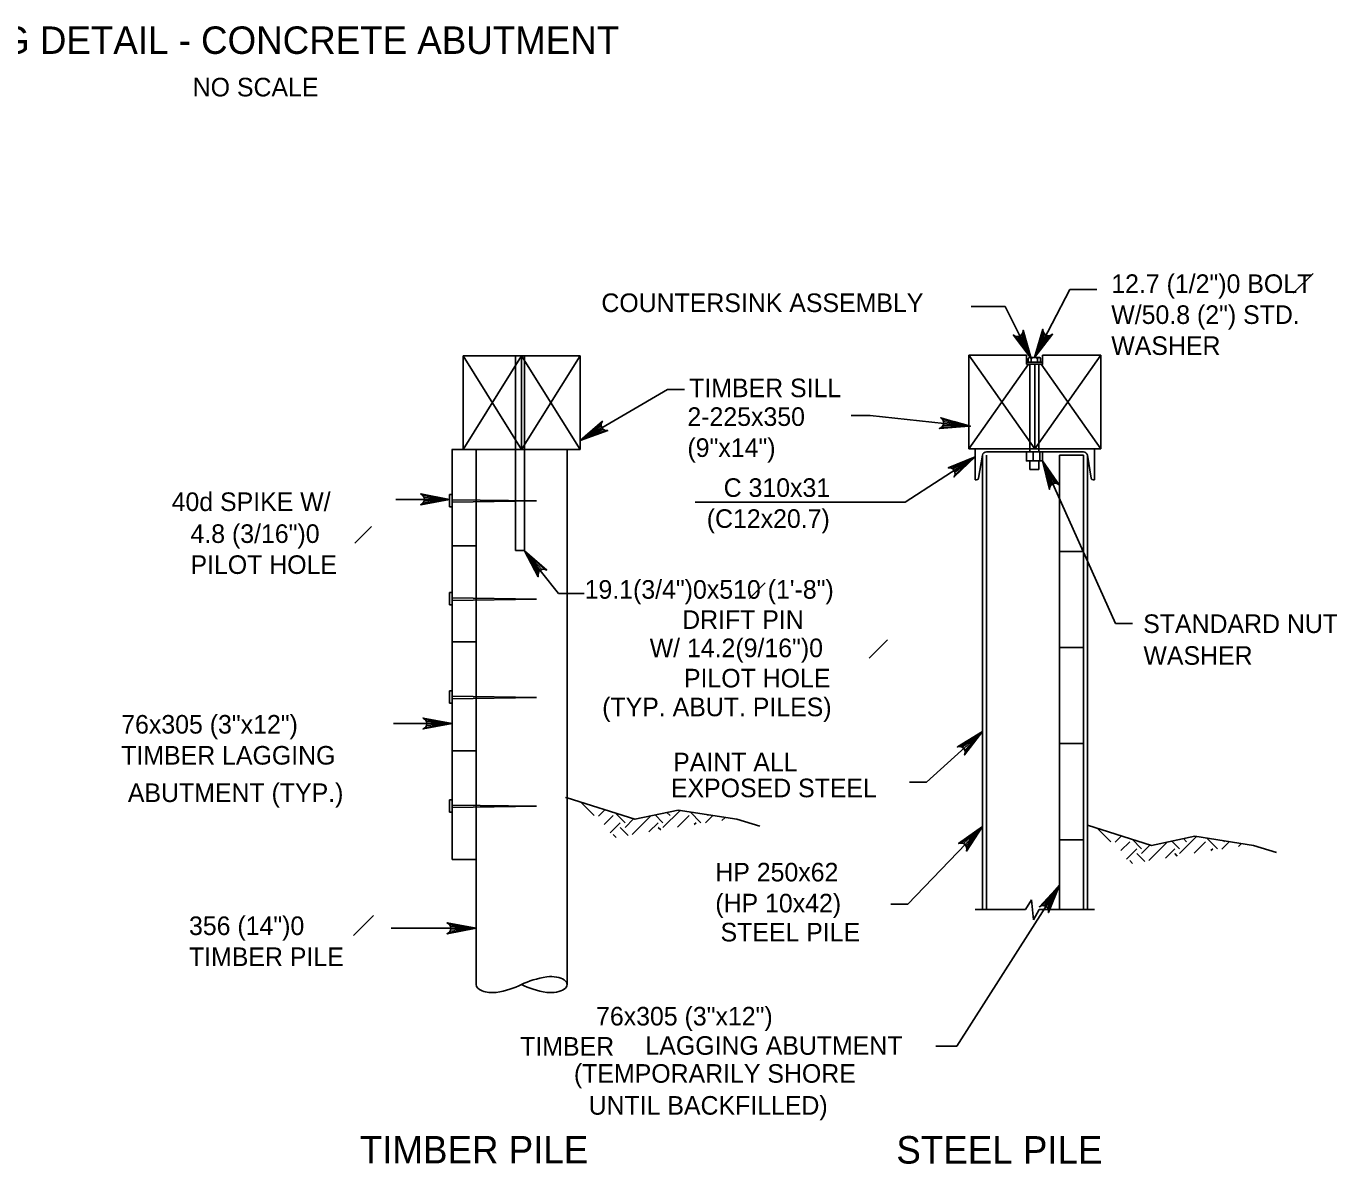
# Model space of a CAD drawing. Extents: x 638268 to 640277, y 295465 to 298435.
# Drawn here: x 639689.3 to 639899.4, y 296282.5 to 296466.1 of the extents above; entities that cross this region are included whole.
import ezdxf

# ---------------------------------------------------------------- set-up
doc = ezdxf.new("R2010")
doc.units = 0
doc.layers.add('2', color=7, linetype='Continuous')
doc.layers.add('3', color=7, linetype='Continuous')

msp = doc.modelspace()

# ---------------------------------------------------------------- linework, layer by layer
at = {"layer": '2'}
for p, q in [((639759.74, 296412.87), (639769.19, 296397.74)), ((639769.19, 296412.87), (639759.74, 296397.74)), ((639759.74, 296412.87), (639759.74, 296397.74)), ((639759.74, 296412.87), (639778.63, 296412.87)), ((639768.22, 296412.87), (639768.22, 296381.46)), ((639769.19, 296412.87), (639769.19, 296397.74)), ((639778.63, 296412.87), (639769.19, 296397.74)), ((639769.19, 296412.87), (639778.63, 296397.74)), ((639769.67, 296412.87), (639769.67, 296381.46)), ((639778.63, 296412.87), (639778.63, 296397.74)), ((639841.33, 296412.96), (639841.33, 296397.84)), ((639841.33, 296412.96), (639851.99, 296397.84)), ((639841.33, 296412.96), (639850.61, 296412.96)), ((639841.33, 296412.96), (639845.21, 296412.96)), ((639850.61, 296412.96), (639850.61, 296411.51)), ((639850.61, 296411.87), (639853.22, 296411.87)), ((639850.89, 296411.87), (639850.89, 296412.44)), ((639852.65, 296412.62), (639851.14, 296412.62)), ((639851.41, 296412.44), (639851.41, 296411.87)), ((639862.64, 296412.96), (639851.99, 296397.84)), ((639852.4, 296412.44), (639852.4, 296411.87)), ((639852.88, 296411.87), (639852.88, 296412.44)), ((639853.22, 296412.96), (639862.64, 296412.96)), ((639862.64, 296412.96), (639862.64, 296397.84)), ((639850.96, 296411.51), (639841.33, 296397.84)), ((639851.19, 296411.51), (639851.19, 296397.37)), ((639851.99, 296411.51), (639851.99, 296397.84)), ((639852.64, 296411.51), (639852.64, 296397.37)), ((639862.64, 296397.84), (639853.01, 296411.51)), ((639778.63, 296399.21), (639792.71, 296407.41)), ((639792.71, 296407.41), (639795.48, 296407.41)), ((639757.96, 296397.74), (639761.84, 296397.74)), ((639757.97, 296397.74), (639757.97, 296331.6)), ((639759.74, 296397.74), (639778.63, 296397.74)), ((639761.84, 296397.74), (639761.84, 296311.43)), ((639776.53, 296397.74), (639776.53, 296311.43)), ((639862.64, 296397.84), (639841.33, 296397.84)), ((639842.38, 296397.84), (639842.38, 296392.84)), ((639844.18, 296397.37), (639859.81, 296397.37)), ((639851.72, 296395.92), (639851.72, 296397.37)), ((639852.79, 296395.92), (639852.79, 296397.37)), ((639861.6, 296392.84), (639861.6, 296397.84)), ((639842.91, 296393.11), (639843.54, 296396.83)), ((639843.54, 296396.83), (639843.54, 296323.52)), ((639844.16, 296396.83), (639844.16, 296323.52)), ((639851.19, 296395.92), (639851.19, 296394.52)), ((639852.64, 296395.92), (639852.64, 296394.52)), ((639855.95, 296396.83), (639855.95, 296323.52)), ((639855.95, 296396.83), (639859.82, 296396.83)), ((639859.82, 296396.83), (639859.82, 296323.52)), ((639860.45, 296396.83), (639860.45, 296323.52)), ((639860.45, 296396.83), (639861.08, 296393.11)), ((639851.19, 296394.52), (639852.64, 296394.52)), ((639842.38, 296392.84), (639842.59, 296392.84)), ((639861.4, 296392.84), (639861.6, 296392.84)), ((639757.98, 296389.66), (639771.6, 296389.45)), ((639757.98, 296389.25), (639771.6, 296389.45)), ((639757.96, 296382.23), (639761.84, 296382.23)), ((639769.67, 296381.46), (639768.22, 296381.46)), ((639855.95, 296381.32), (639859.82, 296381.32)), ((639757.98, 296373.83), (639771.6, 296373.63)), ((639757.98, 296373.42), (639771.6, 296373.63)), ((639757.96, 296366.72), (639761.84, 296366.72)), ((639855.95, 296365.81), (639859.82, 296365.81)), ((639757.98, 296357.96), (639771.6, 296357.76)), ((639757.98, 296357.55), (639771.6, 296357.76)), ((639843.54, 296352.24), (639834.52, 296344.11)), ((639761.84, 296349.16), (639757.97, 296349.16)), ((639855.95, 296350.3), (639859.82, 296350.3)), ((639834.52, 296344.11), (639831.75, 296344.11)), ((639757.98, 296340.4), (639771.61, 296340.19)), ((639780.91, 296338.69), (639778.72, 296340.88)), ((639757.98, 296339.99), (639771.61, 296340.19)), ((639781.6, 296338.62), (639782.62, 296339.64)), ((639782.53, 296337.26), (639783.96, 296338.69)), ((639785.88, 296337.54), (639784.33, 296339.09)), ((639787.02, 296335.63), (639790.02, 296338.63)), ((639791.99, 296337.54), (639790.75, 296338.79)), ((639791.99, 296336.78), (639794.75, 296339.53)), ((639793.14, 296338.69), (639792.64, 296339.19)), ((639794.33, 296336.82), (639796.2, 296338.69)), ((639798.11, 296337.54), (639796.38, 296339.28)), ((639798.84, 296337.51), (639800.03, 296338.7)), ((639799.26, 296338.69), (639799.1, 296338.85)), ((639801.51, 296337.89), (639802.01, 296338.39)), ((639783.46, 296335.89), (639785.11, 296337.54)), ((639786.39, 296335.5), (639785.11, 296336.78)), ((639785.88, 296336.78), (639787.25, 296338.16)), ((639789.74, 296336.06), (639791.23, 296337.54)), ((639791.64, 296336.37), (639791.23, 296336.78)), ((639797.05, 296337.25), (639797.35, 296337.54)), ((639864.24, 296334.48), (639862.05, 296336.67)), ((639784.43, 296335.17), (639783.96, 296335.63)), ((639855.95, 296334.78), (639859.82, 296334.78)), ((639864.93, 296334.41), (639865.95, 296335.43)), ((639865.86, 296333.04), (639867.29, 296334.48)), ((639869.2, 296333.33), (639867.66, 296334.88)), ((639870.35, 296331.42), (639873.35, 296334.42)), ((639875.32, 296333.33), (639874.08, 296334.58)), ((639875.32, 296332.57), (639878.08, 296335.32)), ((639876.47, 296334.48), (639875.97, 296334.98)), ((639877.66, 296332.61), (639879.53, 296334.48)), ((639881.44, 296333.33), (639879.71, 296335.07)), ((639882.16, 296333.3), (639883.36, 296334.49)), ((639882.59, 296334.48), (639882.43, 296334.64)), ((639884.84, 296333.68), (639885.34, 296334.18)), ((639866.79, 296331.68), (639868.44, 296333.33)), ((639869.72, 296331.29), (639868.44, 296332.57)), ((639869.2, 296332.57), (639870.58, 296333.95)), ((639873.07, 296331.85), (639874.56, 296333.33)), ((639874.96, 296332.16), (639874.56, 296332.57)), ((639880.38, 296333.04), (639880.68, 296333.33)), ((639761.84, 296331.6), (639757.97, 296331.6)), ((639867.76, 296330.96), (639867.29, 296331.42)), ((639842.38, 296323.52), (639850.49, 296323.52)), ((639850.49, 296323.52), (639851.45, 296325.08)), ((639851.45, 296325.08), (639851.78, 296321.88)), ((639851.78, 296321.88), (639852.68, 296323.52)), ((639852.68, 296323.52), (639861.59, 296323.52))]:
    msp.add_line(p, q, dxfattribs=at)
for points in [[(639850.61, 296411.51), (639853.22, 296411.51), (639853.22, 296412.96)], [(639776.28, 296341.61), (639776.53, 296341.57), (639787.48, 296338.09), (639794.45, 296339.58), (639803.9, 296338.09), (639807.62, 296336.96)], [(639860.45, 296337.17), (639870.81, 296333.88), (639877.78, 296335.37), (639887.23, 296333.88), (639890.95, 296332.74)]]:
    msp.add_lwpolyline(points, dxfattribs=at)
for points in [[(639781.25, 296400.2), (639780.79, 296401), (639778.63, 296399.21)], [(639850.61, 296397.37), (639853.22, 296397.37), (639853.22, 296395.92), (639850.61, 296395.92)], [(639757.57, 296390.51), (639757.57, 296388.53), (639757.98, 296388.53), (639757.98, 296390.51)], [(639757.57, 296374.68), (639757.57, 296372.71), (639757.98, 296372.71), (639757.98, 296374.68)], [(639757.57, 296358.81), (639757.57, 296356.83), (639757.98, 296356.83), (639757.98, 296358.81)], [(639841.17, 296350.73), (639841.79, 296350.05), (639843.54, 296352.24)], [(639757.57, 296341.25), (639757.57, 296339.27), (639757.98, 296339.27), (639757.98, 296341.25)]]:
    msp.add_lwpolyline(points, close=True, dxfattribs=at)
for centre, radius, start, end in [((639851.15, 296412.34), 0.276, 88.1729, 158.7131), ((639851.15, 296412.34), 0.276, 21.2869, 88.1729), ((639851.9, 296411.83), 0.791, 51.05, 128.95), ((639852.64, 296412.37), 0.251, 17.4518, 162.5482), ((639844.18, 296396.72), 0.654, 90.0372, 170.4628), ((639859.81, 296396.72), 0.654, 9.5, 90), ((639842.59, 296393.17), 0.329, 270.2863, 350.2137), ((639861.4, 296393.17), 0.327, 189.5372, 269.9628)]:
    msp.add_arc(centre, radius, start, end, dxfattribs=at)
for centre, major_axis, start_param, end_param in [((639764.44, 296311.43), (-2.6, 0), 0, 1.827597), ((639761.84, 296315.1), (-10.39, 0), 1.89032, 2.356194), ((639776.53, 296307.75), (10.39, 0), 1.89032, 2.356194), ((639776.53, 296315.1), (10.39, 0), 3.926991, 4.392865), ((639773.93, 296311.43), (2.6, 0), 4.455588, 8.110783)]:
    msp.add_ellipse(centre, major_axis=major_axis, ratio=0.5, start_param=start_param, end_param=end_param, dxfattribs=at)
at = {"layer": '3'}
for p, q in [((639893.67, 296422.98), (639896.85, 296426.16)), ((639857.64, 296423.57), (639861.97, 296423.57)), ((639847.19, 296420.83), (639841.7, 296420.83)), ((639825.4, 296403.22), (639822.33, 296403.22)), ((639841.33, 296401.53), (639825.4, 296403.22)), ((639842.38, 296396.59), (639831.07, 296389.26)), ((639831.07, 296389.26), (639797.19, 296389.26)), ((639742.29, 296382.65), (639744.96, 296385.32)), ((639769.67, 296381.42), (639775.14, 296374.53)), ((639805.96, 296373.73), (639808.48, 296376.25)), ((639775.14, 296374.53), (639779.28, 296374.53)), ((639864.99, 296369.68), (639867.76, 296369.68)), ((639825.24, 296364.11), (639828.2, 296367.06)), ((639843.54, 296336.94), (639831.52, 296324.38)), ((639855.95, 296327.45), (639839.42, 296301.5)), ((639831.52, 296324.38), (639828.75, 296324.38)), ((639742.09, 296319.37), (639745.32, 296322.6)), ((639839.42, 296301.5), (639836.01, 296301.5))]:
    msp.add_line(p, q, dxfattribs=at)
for points in [[(639851.9, 296412.62), (639857.64, 296423.57)], [(639851.41, 296412.44), (639847.19, 296420.83)], [(639851.41, 296412.44), (639848.53, 296416.21), (639848.92, 296416), (639849.28, 296415.98), (639849.58, 296416.07), (639849.84, 296416.26), (639850.03, 296416.57), (639850.09, 296417), (639851.41, 296412.44), (639850.03, 296416.57), (639849.84, 296416.26), (639851.41, 296412.44), (639849.58, 296416.07), (639849.28, 296415.98), (639851.41, 296412.44), (639848.92, 296416)], [(639851.9, 296412.62), (639853.29, 296417.15), (639853.35, 296416.72), (639853.54, 296416.41), (639853.79, 296416.22), (639854.09, 296416.12), (639854.45, 296416.14), (639854.84, 296416.34), (639851.9, 296412.62), (639854.45, 296416.14), (639854.09, 296416.12), (639851.9, 296412.62), (639853.79, 296416.22), (639853.54, 296416.41), (639851.9, 296412.62), (639853.35, 296416.72)], [(639778.63, 296399.21), (639782.22, 296402.31), (639782.03, 296401.91), (639782.03, 296401.55), (639782.14, 296401.25), (639782.35, 296401.01), (639782.66, 296400.83), (639783.1, 296400.8), (639778.63, 296399.21), (639782.66, 296400.83), (639782.35, 296401.01), (639778.63, 296399.21), (639782.14, 296401.25), (639782.03, 296401.55), (639778.63, 296399.21), (639782.03, 296401.91)], [(639841.33, 296401.53), (639836.6, 296401.15), (639836.99, 296401.36), (639837.2, 296401.66), (639837.29, 296401.96), (639837.27, 296402.28), (639837.12, 296402.61), (639836.79, 296402.89), (639841.33, 296401.53), (639837.12, 296402.61), (639837.27, 296402.28), (639841.33, 296401.53), (639837.29, 296401.96), (639837.2, 296401.66), (639841.33, 296401.53), (639836.99, 296401.36)], [(639842.38, 296396.59), (639838.95, 296393.32), (639839.11, 296393.73), (639839.1, 296394.09), (639838.97, 296394.38), (639838.76, 296394.61), (639838.43, 296394.78), (639838, 296394.79), (639842.38, 296396.59), (639838.43, 296394.78), (639838.76, 296394.61), (639842.38, 296396.59), (639838.97, 296394.38), (639839.1, 296394.09), (639842.38, 296396.59), (639839.11, 296393.73)], [(639853.22, 296395.92), (639864.99, 296369.68)], [(639853.22, 296395.92), (639855.93, 296392.03), (639855.55, 296392.25), (639855.19, 296392.3), (639854.88, 296392.22), (639854.62, 296392.04), (639854.41, 296391.74), (639854.33, 296391.31), (639853.22, 296395.92), (639854.41, 296391.74), (639854.62, 296392.04), (639853.22, 296395.92), (639854.88, 296392.22), (639855.19, 296392.3), (639853.22, 296395.92), (639855.55, 296392.25)], [(639757.57, 296389.71), (639748.88, 296389.71)], [(639757.57, 296389.71), (639752.91, 296388.84), (639753.27, 296389.09), (639753.45, 296389.4), (639753.51, 296389.71), (639753.45, 296390.02), (639753.27, 296390.34), (639752.91, 296390.59), (639757.57, 296389.71), (639753.27, 296390.34), (639753.45, 296390.02), (639757.57, 296389.71), (639753.51, 296389.71), (639753.45, 296389.4), (639757.57, 296389.71), (639753.27, 296389.09)], [(639769.67, 296381.42), (639773.25, 296378.31), (639772.83, 296378.44), (639772.47, 296378.39), (639772.2, 296378.24), (639771.98, 296378), (639771.85, 296377.66), (639771.88, 296377.22), (639769.67, 296381.42), (639771.85, 296377.66), (639771.98, 296378), (639769.67, 296381.42), (639772.2, 296378.24), (639772.47, 296378.39), (639769.67, 296381.42), (639772.83, 296378.44)], [(639757.97, 296353.54), (639748.51, 296353.54)], [(639757.97, 296353.54), (639753.31, 296352.67), (639753.67, 296352.91), (639753.85, 296353.23), (639753.9, 296353.54), (639753.85, 296353.85), (639753.67, 296354.16), (639753.31, 296354.41), (639757.97, 296353.54), (639753.67, 296354.16), (639753.85, 296353.85), (639757.97, 296353.54), (639753.9, 296353.54), (639753.85, 296353.23), (639757.97, 296353.54), (639753.67, 296352.91)], [(639843.54, 296352.24), (639840.66, 296348.47), (639840.76, 296348.9), (639840.69, 296349.25), (639840.52, 296349.52), (639840.27, 296349.72), (639839.92, 296349.82), (639839.49, 296349.77), (639843.54, 296352.24), (639839.92, 296349.82), (639840.27, 296349.72), (639843.54, 296352.24), (639840.52, 296349.52), (639840.69, 296349.25), (639843.54, 296352.24), (639840.76, 296348.9)], [(639843.54, 296336.94), (639840.95, 296332.97), (639841.01, 296333.4), (639840.92, 296333.75), (639840.73, 296334.01), (639840.46, 296334.18), (639840.11, 296334.27), (639839.68, 296334.18), (639843.54, 296336.94), (639840.11, 296334.27), (639840.46, 296334.18), (639843.54, 296336.94), (639840.73, 296334.01), (639840.92, 296333.75), (639843.54, 296336.94), (639841.01, 296333.4)], [(639855.95, 296327.45), (639854.18, 296323.05), (639854.16, 296323.49), (639854, 296323.81), (639853.76, 296324.02), (639853.47, 296324.15), (639853.11, 296324.16), (639852.71, 296323.99), (639855.95, 296327.45), (639853.11, 296324.16), (639853.47, 296324.15), (639855.95, 296327.45), (639853.76, 296324.02), (639854, 296323.81), (639855.95, 296327.45), (639854.16, 296323.49)], [(639761.84, 296320.52), (639748.14, 296320.52)], [(639761.84, 296320.52), (639757.18, 296319.64), (639757.54, 296319.89), (639757.72, 296320.21), (639757.78, 296320.52), (639757.72, 296320.83), (639757.54, 296321.14), (639757.18, 296321.39), (639761.84, 296320.52), (639757.54, 296321.14), (639757.72, 296320.83), (639761.84, 296320.52), (639757.78, 296320.52), (639757.72, 296320.21), (639761.84, 296320.52), (639757.54, 296319.89)]]:
    msp.add_lwpolyline(points, dxfattribs=at)
for points in [[(639838.89, 296402.25), (639838.8, 296401.34), (639841.6, 296401.51)], [(639839.81, 296395.47), (639840.31, 296394.7), (639842.38, 296396.59)], [(639841.29, 296335.26), (639841.96, 296334.62), (639843.54, 296336.94)], [(639854.07, 296325.36), (639854.85, 296324.87), (639855.95, 296327.45)]]:
    msp.add_lwpolyline(points, close=True, dxfattribs=at)

# ---------------------------------------------------------------- texts
at = {"layer": '2'}
msp.add_text('TYPICAL BEARING DETAIL - CONCRETE ABUTMENT', height=4.4292, dxfattribs=at).set_placement((639636.85, 296461.58))
at = {"layer": '3'}
for s, height, p in [('NO SCALE', 3, (639716.14, 296454.72)), ('12.7 (1/2")0 BOLT', 3, (639864.31, 296423.01)), ('COUNTERSINK ASSEMBLY', 3, (639782.06, 296419.93)), ('W/50.8 (2") STD.', 3, (639864.31, 296418.01)), ('WASHER', 3, (639864.31, 296413.01)), ('TIMBER SILL', 3, (639796.22, 296406.19)), ('2-225x350', 3, (639795.94, 296401.56)), ('(9"x14")', 3, (639795.94, 296396.56)), ('C 310x31', 3, (639801.79, 296390.11)), ('40d SPIKE W/', 3, (639712.74, 296387.83)), ('(C12x20.7)', 3, (639799.06, 296385.11)), ('4.8 (3/16")0', 3, (639715.78, 296382.68)), ('PILOT HOLE', 3, (639715.78, 296377.68)), ('19.1(3/4")0x510 (1\'-8")', 3, (639779.36, 296373.68)), ('DRIFT PIN', 3, (639795.09, 296368.81)), ('STANDARD NUT &', 3, (639869.46, 296368.15)), ('W/ 14.2(9/16")0', 3, (639789.85, 296364.25)), ('WASHER', 3, (639869.5, 296363.02)), ('PILOT HOLE', 3, (639795.38, 296359.37)), ('(TYP. ABUT. PILES)', 3, (639782.19, 296354.72)), ('76x305 (3"x12")', 3, (639704.61, 296351.92)), ('TIMBER LAGGING', 3, (639704.61, 296346.92)), ('PAINT ALL', 3, (639793.64, 296345.83)), ('EXPOSED STEEL', 3, (639793.28, 296341.65)), ('ABUTMENT (TYP.)', 3, (639705.68, 296340.88)), ('HP 250x62', 3, (639800.44, 296328.07)), ('(HP 10x42)', 3, (639800.44, 296323.07)), ('356 (14")0', 3, (639715.54, 296319.42)), ('STEEL PILE', 3, (639801.28, 296318.39)), ('TIMBER PILE', 3, (639715.54, 296314.42)), ('76x305 (3"x12")', 3, (639781.2, 296304.83)), ('TIMBER', 3, (639768.96, 296299.96)), ('LAGGING ABUTMENT', 3, (639789.17, 296300.1)), ('(TEMPORARILY SHORE ', 3, (639777.63, 296295.59)), ('UNTIL BACKFILLED)', 3, (639780, 296290.44)), ('TIMBER PILE', 4.4292, (639743.09, 296282.57)), ('STEEL PILE', 4.429, (639829.64, 296282.55))]:
    msp.add_text(s, height=height, dxfattribs=at).set_placement(p)

doc.saveas('drawing.dxf')
